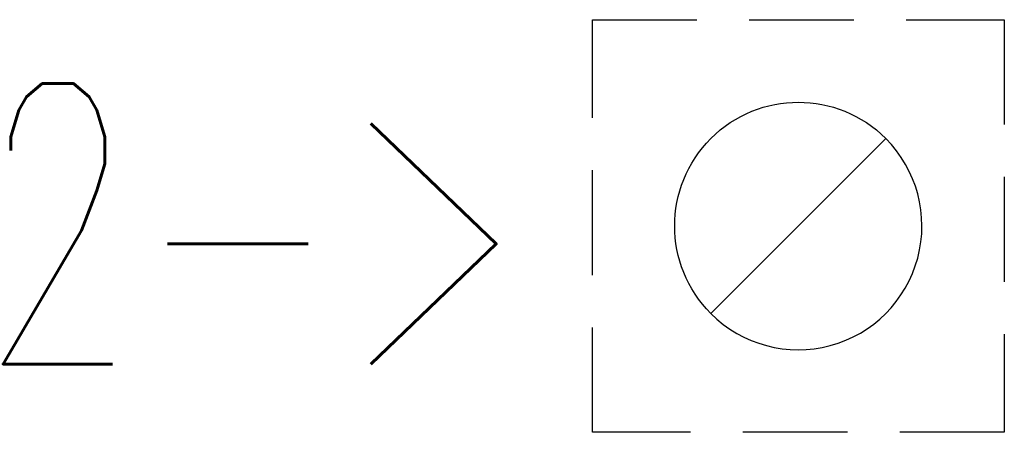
# Model space of a CAD drawing. Header units: inches. Extents: x 27484 to 71626, y -45113 to 39.
# Tile 280 of 280: x 71566 to 71626, y -27691 to -27666. Entities that reach past the tile are written whole.
import ezdxf
from ezdxf.enums import TextEntityAlignment as Align

# ---------------------------------------------------------------- set-up
doc = ezdxf.new("R2010")
doc.units = ezdxf.units.IN
doc.header["$LTSCALE"] = 50
doc.header["$MEASUREMENT"] = 0
doc.linetypes.add('DASHED2', pattern=[9.525, 6.35, -3.175])
for name, color, linetype in [('B-IWE-KAN', 7, 'Continuous'), ('R-MET-IWE', 2, 'Continuous'), ('rz_wentylacja', 10, 'Continuous')]:
    doc.layers.add(name, color=color, linetype=linetype)
doc.styles.get("Standard").update_dxf_attribs({"font": 'romans.shx'})

# ---------------------------------------------------------------- blocks, each defined once
blk = doc.blocks.new('IWE0W')
at = {"layer": 'B-IWE-KAN'}
blk.add_lwpolyline([(0.8536, 0.8536, -1), (0.1464, 0.1464), (0.8536, 0.8536, 1), (0.1464, 0.1464)], format="xyb", dxfattribs=at)

msp = doc.modelspace()

# ---------------------------------------------------------------- linework, layer by layer
at = {"layer": 'rz_wentylacja', "linetype": 'DASHED2', "ltscale": 0.02}
msp.add_lwpolyline([(71600.69714, -27666.15389), (71625.69714, -27666.15389), (71625.69714, -27691.15389), (71600.69714, -27691.15389)], close=True, dxfattribs=at)

# ---------------------------------------------------------------- block references
at = {"extrusion": (0, 0, -1), "xscale": 15, "yscale": 15, "zscale": -15, "rotation": 270}
msp.add_blockref('IWE0W', (-71620.69714, -27671.15389), dxfattribs=at)

# ---------------------------------------------------------------- texts
at = {"layer": 'R-MET-IWE', "width": 0.75}
msp.add_attdef('2->', text='.', height=17, dxfattribs=at).set_placement((71577.92202, -27678.52212), align=Align.MIDDLE)

doc.saveas('drawing.dxf')
